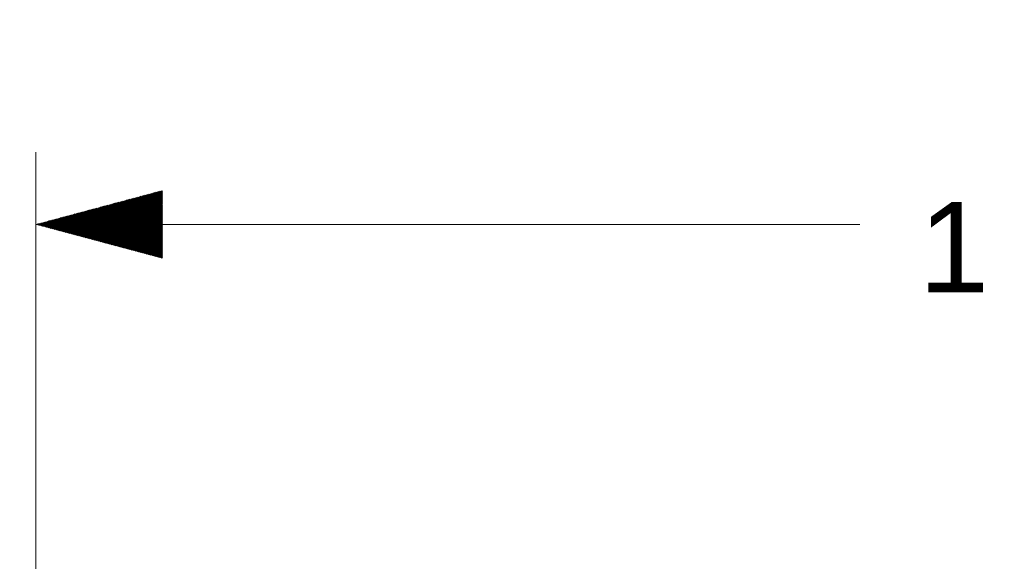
# Model space of a CAD drawing. Header units: millimetres. Extents: x 0 to 594, y 0 to 420.
# Tile 607 of 656: x 318 to 345, y 375 to 390. Entities that reach past the tile are written whole.
import ezdxf

# ---------------------------------------------------------------- set-up
doc = ezdxf.new("R2010")
doc.units = ezdxf.units.MM
doc.layers.add('1', color=7, linetype='Continuous', true_color=0xffffff)
doc.styles.add('Arial Unicode MS', font='txt')
doc.dimstyles.get("Standard").update_dxf_attribs({"dimtxt": 0.18, "dimasz": 0.18, "dimexe": 0.18, "dimexo": 0.0625, "dimgap": 0.09, "dimtad": 0, "dimtih": 1, "dimtoh": 1, "dimdec": 4, "dimzin": 0, "dimdsep": 46, "dimtxsty": 'Standard', "dimcen": 0.09, "dimadec": 0, "dimazin": 0, "dimtfac": 1, "dimtdec": 4, "dimtofl": 0, "dimtmove": 0, "dimatfit": 3, "dimfxl": 0, "dimtolj": 1, "dimtzin": 0, "dimarcsym": 0})

# ---------------------------------------------------------------- blocks, each defined once
blk = doc.blocks.new('_U2')
at = {"layer": '1', "color": 18, "lineweight": 13}
for p, q in [((142.301, 334.479), (142.301, 394.797)), ((368.28, 363.039), (368.28, 394.797)), ((142.301, 392.797), (235.419, 392.797)), ((368.28, 392.797), (275.162, 392.797))]:
    blk.add_line(p, q, dxfattribs=at)
at = {"layer": '1', "color": 18}
for points in [[(142.301, 392.797), (145.801, 393.735), (145.801, 391.859)], [(368.28, 392.797), (364.78, 391.859), (364.78, 393.735)]]:
    blk.add_solid(points, dxfattribs=at)
at = {"layer": '1', "color": 18, "linetype": 'Continuous', "lineweight": 13, "char_height": 2.5, "attachment_point": 7, "line_spacing_factor": 1.047437, "style": 'Arial Unicode MS'}
for s, insert in [('\\fArial Unicode MS|b0|i0;\\W1.0000;4.5', (237.052, 390.919)), ('\\fArial Unicode MS|b0|i0;\\W1.0000; LIFT POINT SPAN', (244.157, 390.919))]:
    blk.add_mtext(s, dxfattribs=dict(at, insert=insert))

msp = doc.modelspace()

# ---------------------------------------------------------------- hatches: boundary and pattern name
at = {"layer": '1', "linetype": 'Continuous', "lineweight": 13}
h = msp.add_hatch(dxfattribs=at)
h.set_pattern_fill('ANSI31', color=18, scale=0.0062, angle=-1.6e-13, style=0)
h.paths.add_polyline_path([(317.996, 384.18), (321.496, 385.118), (321.496, 383.242)], flags=0)

# ---------------------------------------------------------------- linework, layer by layer
at = {"layer": '1', "color": 18, "linetype": 'Continuous', "lineweight": 13}
for p, q in [((317.996, 346.521), (317.996, 386.18)), ((317.996, 384.18), (340.792, 384.18))]:
    msp.add_line(p, q, dxfattribs=at)

# ---------------------------------------------------------------- texts
at = {"layer": '1', "color": 18, "linetype": 'Continuous', "lineweight": 13, "insert": (342.425, 382.297), "char_height": 2.5, "attachment_point": 7, "line_spacing_factor": 1.047437, "style": 'Arial Unicode MS'}
msp.add_mtext('\\fArial Unicode MS|b0|i0;\\W1.0000;1', dxfattribs=at)

# ---------------------------------------------------------------- dimensions: what is measured, and where the dimension line sits
at = {"layer": '1', "color": 18, "linetype": 'Continuous', "lineweight": 13}
dim = msp.add_linear_dim(base=(142.301, 392.797), p1=(368.28, 363.039), p2=(142.301, 334.479), text=' <> \\fArial Unicode MS|b0|i0;\\C18;{\\H1.00x;\\fArial Unicode MS|b0|i0; LIFT POINT SPAN\\fArial Unicode MS|b0|i0;}\\C18;', dimstyle='Standard', override={"dimtxt": 2.5, "dimasz": 3.5, "dimexe": 2, "dimexo": 0, "dimgap": 1.5, "dimtih": 1, "dimtoh": 1, "dimdec": 1, "dimlfac": 0.02, "dimzin": 8, "dimdsep": 46, "dimlunit": 2, "dimtxsty": 'Arial Unicode MS', "dimsah": 1, "dimse1": 0, "dimse2": 0, "dimsd1": 0, "dimsd2": 0, "dimclrd": 18, "dimclre": 18, "dimclrt": 18, "dimtol": 0, "dimtm": -0.1, "dimtfac": 1.4, "dimtdec": 2, "dimtofl": 1, "dimtmove": 0, "dimtzin": 8, "dimlwd": 13, "dimlwe": 13}, dxfattribs=at)
dim.commit()
dim.dimension.update_dxf_attribs({"geometry": '_U2', "text_midpoint": (255.29, 392.797), "dimtype": 160})

doc.saveas('drawing.dxf')
